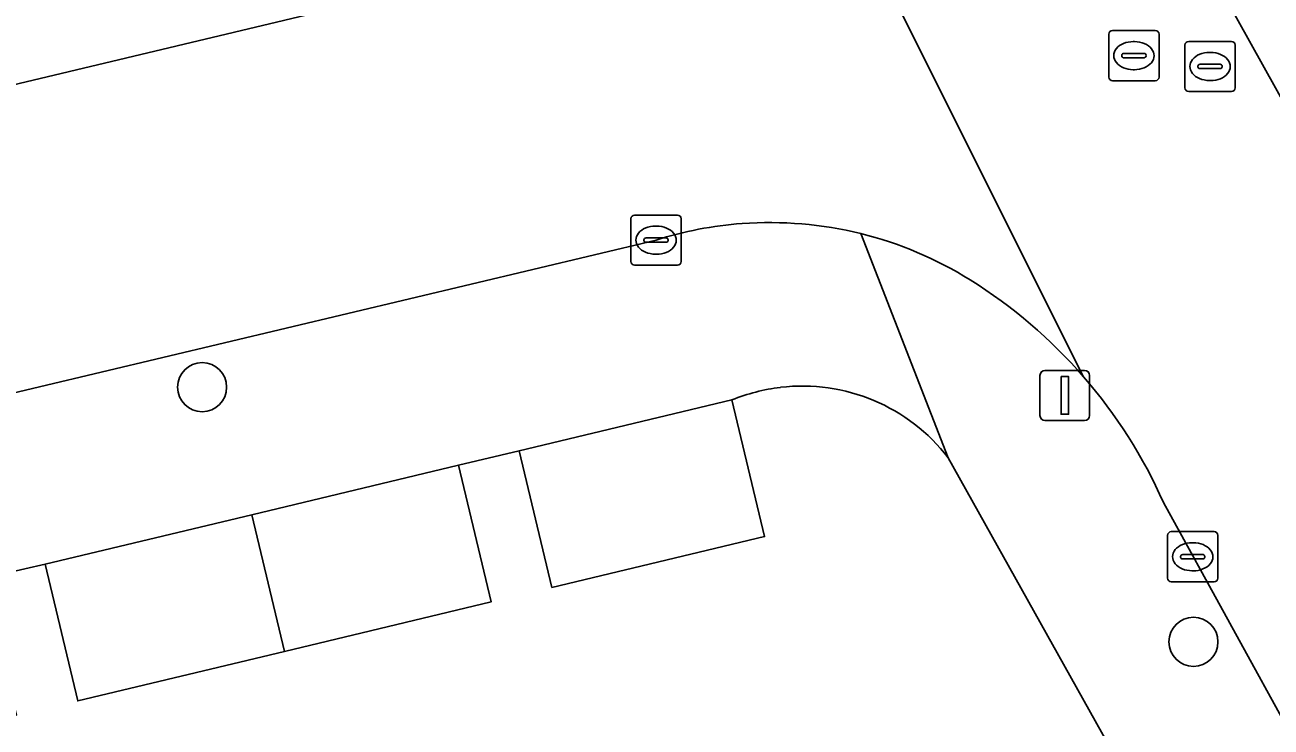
# Model space of a CAD drawing. Extents: x 158031 to 159244, y 380104 to 381214.
# Drawn here: x 158660.67 to 158685.5, y 380506.58 to 380520.57 of the extents above; entities that cross this region are included whole.
import ezdxf

# ---------------------------------------------------------------- set-up
doc = ezdxf.new("R2010")
doc.units = 0
for name, color, linetype in [('IMGEO_Boom', 7, 'Continuous'), ('IMGEO_Erf', 7, 'Continuous'), ('IMGEO_Kolk', 7, 'Continuous'), ('IMGEO_Lichtmast', 7, 'Continuous'), ('IMGEO_Pand', 7, 'Continuous'), ('IMGEO_Rijbaan_lokaal_open', 7, 'Continuous'), ('IMGEO_Rioolput', 7, 'Continuous'), ('IMGEO_Voetpad_open', 7, 'Continuous')]:
    doc.layers.add(name, color=color, linetype=linetype)

msp = doc.modelspace()

# ---------------------------------------------------------------- linework, layer by layer
at = {"layer": 'IMGEO_Boom'}
for centre in [(158664.203, 380513.35), (158683.949, 380508.276)]:
    msp.add_circle(centre, 0.489, dxfattribs=at)
at = {"layer": 'IMGEO_Erf'}
for points in [[(158674.757, 380513.096), (158675.408, 380510.373), (158671.171, 380509.36), (158670.52, 380512.083), (158669.308, 380511.793), (158669.959, 380509.07), (158665.842, 380508.085), (158661.725, 380507.1), (158661.074, 380509.823), (158659.856, 380509.542), (158660.505, 380506.818), (158656.272, 380505.81), (158655.623, 380508.533), (158636.06, 380503.911)], [(158657.929, 380467.167), (158660.654, 380467.811), (158660.368, 380469.037), (158657.644, 380468.391), (158656.639, 380472.629), (158659.364, 380473.275), (158656.99, 380482.96), (158690.712, 380490.978), (158683.218, 380504.501), (158679.067, 380511.942)]]:
    msp.add_lwpolyline(points, dxfattribs=at)
for centre, radius, start, end in [((158676.167, 380509.657), 3.716, 96.8701, 112.2894), ((158676.157, 380509.698), 3.675, 37.64, 96.7922)]:
    msp.add_arc(centre, radius, start, end, dxfattribs=at)
at = {"layer": 'IMGEO_Kolk'}
for p, q in [((158672.744, 380515.853), (158672.744, 380516.705)), ((158672.819, 380516.779), (158673.671, 380516.779)), ((158673.745, 380516.705), (158673.745, 380515.853)), ((158673.232, 380516.559), (158673.257, 380516.559)), ((158673.003, 380516.273), (158673.003, 380516.285)), ((158673.441, 380516.236), (158673.043, 380516.236)), ((158673.046, 380516.322), (158673.444, 380516.322)), ((158673.487, 380516.285), (158673.487, 380516.273)), ((158673.255, 380515.999), (158673.23, 380515.999)), ((158673.671, 380515.779), (158672.819, 380515.779)), ((158683.434, 380509.545), (158683.434, 380510.397)), ((158683.509, 380510.471), (158684.361, 380510.471)), ((158683.922, 380510.251), (158683.947, 380510.251)), ((158684.435, 380510.397), (158684.435, 380509.545)), ((158683.736, 380510.014), (158684.134, 380510.014)), ((158683.693, 380509.965), (158683.693, 380509.977)), ((158684.131, 380509.928), (158683.733, 380509.928)), ((158684.177, 380509.977), (158684.177, 380509.965)), ((158683.945, 380509.691), (158683.92, 380509.691)), ((158684.361, 380509.471), (158683.509, 380509.471))]:
    msp.add_line(p, q, dxfattribs=at)
for points in [[(158672.744, 380515.853), (158672.744, 380516.705)], [(158672.819, 380516.779), (158673.671, 380516.779)], [(158673.745, 380516.705), (158673.745, 380515.853)], [(158673.671, 380515.779), (158672.819, 380515.779)], [(158683.434, 380509.545), (158683.434, 380510.397)], [(158683.509, 380510.471), (158684.361, 380510.471)], [(158684.435, 380510.397), (158684.435, 380509.545)], [(158684.361, 380509.471), (158683.509, 380509.471)]]:
    msp.add_lwpolyline(points, dxfattribs=at)
for centre, radius, start, end in [((158672.821, 380516.703), 0.0765, 91.552, 178.448), ((158672.821, 380516.703), 0.0765, 91.552, 178.448), ((158673.669, 380516.703), 0.0765, 1.552, 88.448), ((158673.669, 380516.703), 0.0765, 1.552, 88.448), ((158673.043, 380516.282), 0.0403, 85.8775, 175.7526), ((158673.04, 380516.272), 0.0366, 178.938, 274.7102), ((158673.444, 380516.279), 0.043, 264.8664, 352.4533), ((158673.448, 380516.284), 0.0386, 1.7309, 96.639), ((158672.821, 380515.855), 0.0765, 181.552, 268.448), ((158672.821, 380515.855), 0.0765, 181.552, 268.448), ((158673.669, 380515.855), 0.0765, 271.552, 358.448), ((158673.669, 380515.855), 0.0765, 271.552, 358.448), ((158683.511, 380510.395), 0.0765, 91.552, 178.448), ((158683.511, 380510.395), 0.0765, 91.552, 178.448), ((158684.359, 380510.395), 0.0765, 1.552, 88.448), ((158684.359, 380510.395), 0.0765, 1.552, 88.448), ((158683.733, 380509.974), 0.0403, 85.8775, 175.7526), ((158684.138, 380509.976), 0.0386, 1.7309, 96.639), ((158683.73, 380509.964), 0.0366, 178.938, 274.7102), ((158684.134, 380509.971), 0.043, 264.8664, 352.4533), ((158683.511, 380509.547), 0.0765, 181.552, 268.448), ((158683.511, 380509.547), 0.0765, 181.552, 268.448), ((158684.359, 380509.547), 0.0765, 271.552, 358.448), ((158684.359, 380509.547), 0.0765, 271.552, 358.448)]:
    msp.add_arc(centre, radius, start, end, dxfattribs=at)
for centre, major_axis, ratio, start_param, end_param in [((158673.231, 380516.279), (-0.387, 0.002), 0.722429, 4.712389, 7.853982), ((158673.256, 380516.279), (-0.39, 0.002), 0.717154, 1.570796, 4.712389), ((158683.921, 380509.971), (-0.387, 0.002), 0.722429, 4.712389, 7.853982), ((158683.946, 380509.971), (-0.39, 0.002), 0.717154, 1.570796, 4.712389)]:
    msp.add_ellipse(centre, major_axis=major_axis, ratio=ratio, start_param=start_param, end_param=end_param, dxfattribs=at)
at = {"layer": 'IMGEO_Lichtmast'}
for p, q in [((158680.892, 380512.785), (158680.892, 380513.585)), ((158680.892, 380513.585), (158680.892, 380512.785)), ((158680.992, 380513.685), (158681.782, 380513.685)), ((158681.782, 380513.685), (158680.992, 380513.685)), ((158681.882, 380513.585), (158681.882, 380512.785)), ((158681.882, 380512.785), (158681.882, 380513.585)), ((158681.782, 380512.685), (158680.992, 380512.685)), ((158680.992, 380512.685), (158681.782, 380512.685))]:
    msp.add_line(p, q, dxfattribs=at)
msp.add_lwpolyline([(158681.312, 380513.56), (158681.462, 380513.56), (158681.462, 380512.81), (158681.312, 380512.81), (158681.312, 380513.56)], dxfattribs=at)
for centre, start, end in [((158680.992, 380513.585), 90, 180), ((158680.992, 380513.585), 90, 180), ((158681.782, 380513.585), 0, 90), ((158681.782, 380513.585), 360, 90), ((158680.992, 380512.785), 180, 270), ((158680.992, 380512.785), 180, 270), ((158681.782, 380512.785), 270, 0), ((158681.782, 380512.785), 270, 0)]:
    msp.add_arc(centre, 0.1, start, end, dxfattribs=at)
at = {"layer": 'IMGEO_Pand'}
for points in [[(158670.52, 380512.083), (158671.171, 380509.36), (158675.408, 380510.373), (158674.757, 380513.096)], [(158665.191, 380510.808), (158665.842, 380508.085), (158669.959, 380509.07), (158669.308, 380511.793)], [(158665.191, 380510.808), (158661.074, 380509.823), (158661.725, 380507.1), (158665.842, 380508.085)]]:
    msp.add_lwpolyline(points, close=True, dxfattribs=at)
at = {"layer": 'IMGEO_Rijbaan_lokaal_open'}
for points in [[(158669.709, 380548.171), (158674.352, 380528.374), (158681.761, 380513.558)], [(158681.761, 380513.558), (158674.352, 380528.374)], [(158669.558, 380521.549), (158654.673, 380517.996), (158656.047, 380512.19), (158673.245, 380516.279)], [(158691.025, 380509.551), (158684.584, 380521.122)], [(158683.352, 380511.051), (158685.993, 380506.242), (158697.142, 380486.116), (158701.312, 380478.576), (158706.513, 380469.396), (158711.7, 380472.436), (158691.025, 380509.551)]]:
    msp.add_lwpolyline(points, dxfattribs=at)
for centre, radius, start, end in [((158675.509, 380509.135), 7.495, 94.2106, 107.5852), ((158675.516, 380509.098), 7.531, 76.1298, 94.2385), ((158675.507, 380509.088), 7.544, 58.013, 76.0851), ((158674.2, 380506.989), 10.016, 40.9836, 58.0315), ((158674.207, 380507.006), 9.999, 23.8617, 40.9386)]:
    msp.add_arc(centre, radius, start, end, dxfattribs=at)
at = {"layer": 'IMGEO_Rioolput'}
for p, q in [((158682.338, 380520.455), (158683.19, 380520.455)), ((158682.263, 380519.529), (158682.263, 380520.381)), ((158682.751, 380520.235), (158682.776, 380520.235)), ((158683.264, 380520.381), (158683.264, 380519.529)), ((158683.78, 380519.313), (158683.78, 380520.165)), ((158683.855, 380520.239), (158684.707, 380520.239)), ((158684.781, 380520.165), (158684.781, 380519.313)), ((158682.522, 380519.949), (158682.522, 380519.961)), ((158682.565, 380519.998), (158682.963, 380519.998)), ((158683.006, 380519.961), (158683.006, 380519.949)), ((158684.268, 380520.019), (158684.293, 380520.019)), ((158682.96, 380519.912), (158682.562, 380519.912)), ((158682.774, 380519.675), (158682.749, 380519.675)), ((158684.039, 380519.733), (158684.039, 380519.745)), ((158684.477, 380519.696), (158684.079, 380519.696)), ((158684.082, 380519.782), (158684.48, 380519.782)), ((158684.523, 380519.745), (158684.523, 380519.733)), ((158683.19, 380519.455), (158682.338, 380519.455)), ((158684.291, 380519.459), (158684.266, 380519.459)), ((158684.707, 380519.239), (158683.855, 380519.239))]:
    msp.add_line(p, q, dxfattribs=at)
for points in [[(158682.338, 380520.455), (158683.19, 380520.455)], [(158682.263, 380519.529), (158682.263, 380520.381)], [(158683.264, 380520.381), (158683.264, 380519.529)], [(158683.78, 380519.313), (158683.78, 380520.165)], [(158683.855, 380520.239), (158684.707, 380520.239)], [(158684.781, 380520.165), (158684.781, 380519.313)], [(158683.19, 380519.455), (158682.338, 380519.455)], [(158684.707, 380519.239), (158683.855, 380519.239)]]:
    msp.add_lwpolyline(points, dxfattribs=at)
for centre, radius, start, end in [((158682.34, 380520.379), 0.0765, 91.552, 178.448), ((158682.34, 380520.379), 0.0765, 91.552, 178.448), ((158683.188, 380520.379), 0.0765, 1.552, 88.448), ((158683.188, 380520.379), 0.0765, 1.552, 88.448), ((158683.857, 380520.163), 0.0765, 91.552, 178.448), ((158683.857, 380520.163), 0.0765, 91.552, 178.448), ((158684.705, 380520.163), 0.0765, 1.552, 88.448), ((158684.705, 380520.163), 0.0765, 1.552, 88.448), ((158682.562, 380519.958), 0.0403, 85.8775, 175.7526), ((158682.559, 380519.948), 0.0366, 178.938, 274.7102), ((158682.963, 380519.955), 0.043, 264.8664, 352.4533), ((158682.967, 380519.96), 0.0386, 1.7309, 96.639), ((158684.079, 380519.742), 0.0403, 85.8775, 175.7526), ((158684.076, 380519.732), 0.0366, 178.938, 274.7102), ((158684.48, 380519.739), 0.043, 264.8664, 352.4533), ((158684.484, 380519.744), 0.0386, 1.7309, 96.639), ((158682.34, 380519.531), 0.0765, 181.552, 268.448), ((158682.34, 380519.531), 0.0765, 181.552, 268.448), ((158683.188, 380519.531), 0.0765, 271.552, 358.448), ((158683.188, 380519.531), 0.0765, 271.552, 358.448), ((158683.857, 380519.315), 0.0765, 181.552, 268.448), ((158683.857, 380519.315), 0.0765, 181.552, 268.448), ((158684.705, 380519.315), 0.0765, 271.552, 358.448), ((158684.705, 380519.315), 0.0765, 271.552, 358.448)]:
    msp.add_arc(centre, radius, start, end, dxfattribs=at)
for centre, major_axis, ratio, start_param, end_param in [((158682.75, 380519.955), (-0.387, 0.002), 0.722429, 4.712389, 7.853982), ((158682.775, 380519.955), (-0.39, 0.002), 0.717154, 1.570796, 4.712389), ((158684.267, 380519.739), (-0.387, 0.002), 0.722429, 4.712389, 7.853982), ((158684.292, 380519.739), (-0.39, 0.002), 0.717154, 1.570796, 4.712389)]:
    msp.add_ellipse(centre, major_axis=major_axis, ratio=ratio, start_param=start_param, end_param=end_param, dxfattribs=at)
at = {"layer": 'IMGEO_Voetpad_open'}
for points in [[(158623.075, 380510.483), (158649.95, 380516.879), (158654.673, 380517.996), (158669.558, 380521.549)], [(158684.584, 380521.122), (158691.025, 380509.551), (158711.7, 380472.436)], [(158673.245, 380516.279), (158656.047, 380512.19), (158651.329, 380511.074), (158621.203, 380503.911), (158617.159, 380502.945), (158617.449, 380499.44), (158621.222, 380500.303), (158625.623, 380501.336), (158626.674, 380501.666), (158630.905, 380502.678), (158632.121, 380502.969), (158636.06, 380503.911), (158655.623, 380508.533), (158659.856, 380509.542)], [(158679.067, 380511.942), (158677.321, 380516.41)], [(158677.321, 380516.41), (158679.067, 380511.942), (158683.218, 380504.501), (158690.712, 380490.978), (158690.819, 380488.741), (158691.886, 380484.012)], [(158659.856, 380509.542), (158661.074, 380509.823), (158665.191, 380510.808), (158669.308, 380511.793), (158670.52, 380512.083), (158674.757, 380513.096)], [(158697.142, 380486.116), (158685.993, 380506.242), (158683.352, 380511.051)]]:
    msp.add_lwpolyline(points, dxfattribs=at)
for centre, radius, start, end in [((158675.509, 380509.135), 7.495, 94.2106, 107.5852), ((158675.516, 380509.098), 7.531, 76.1298, 94.2385), ((158675.507, 380509.088), 7.544, 58.013, 76.0851), ((158674.2, 380506.989), 10.016, 40.9836, 58.0315), ((158674.207, 380507.006), 9.999, 23.8617, 40.9386), ((158676.167, 380509.657), 3.716, 96.8701, 112.2894), ((158676.157, 380509.698), 3.675, 37.64, 96.7922)]:
    msp.add_arc(centre, radius, start, end, dxfattribs=at)

doc.saveas('drawing.dxf')
